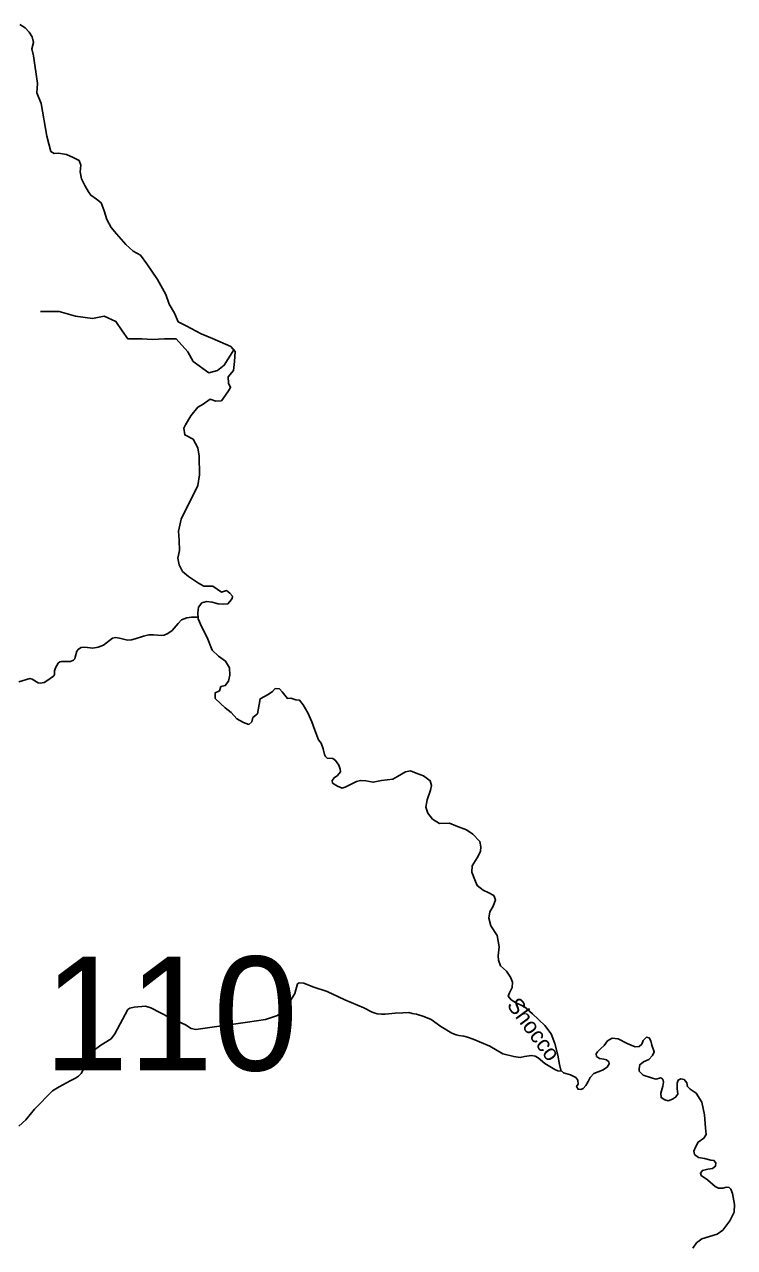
# Model space of a CAD drawing. Extents: x 2126262 to 2293712, y 749403 to 919119.
# Drawn here: x 2256103 to 2262748, y 897287 to 908733 of the extents above; entities that cross this region are included whole.
import ezdxf

# ---------------------------------------------------------------- set-up
doc = ezdxf.new("R2010")
doc.units = 0
for name, color, linetype in [('Exist Boundary Political CountyLine', 7, 'Continuous'), ('Exist Hydrographic Creek Single Shore', 7, 'Continuous'), ('Exist Hydrographic Creek Single Shore Label', 7, 'Continuous'), ('Exist Hydrographic Misc Water Feature', 7, 'Continuous'), ('Exist Road Secondary Structure Standard Bridge Number Label', 7, 'Continuous')]:
    doc.layers.add(name, color=color, linetype=linetype)

msp = doc.modelspace()

# ---------------------------------------------------------------- linework, layer by layer
at = {"layer": 'Exist Boundary Political CountyLine'}
for points in [[(2257730, 903505), (2257639, 903566), (2257582, 903614), (2257551, 903677), (2257538, 903737), (2257555, 903809), (2257551, 903902), (2257545, 903991), (2257570, 904102), (2257726, 904417), (2257740, 904518), (2257738, 904694), (2257725, 904772), (2257680, 904852), (2257603, 904892), (2257594, 904955), (2257609, 904985), (2257659, 905069), (2257724, 905150), (2257766, 905174), (2257841, 905226), (2257894, 905208), (2257946, 905211), (2257962, 905232), (2258012, 905304), (2258032, 905334), (2258012, 905375), (2258010, 905436), (2258060, 905495), (2258069, 905577), (2258074, 905673), (2258033, 905720), (2257862, 905794), (2257756, 905837), (2257617, 905911), (2257541, 905950), (2257508, 906032), (2257458, 906115), (2257425, 906206), (2257349, 906346), (2257249, 906492), (2257188, 906575), (2257120, 906611), (2257052, 906675), (2256963, 906772), (2256913, 906833), (2256873, 906908), (2256848, 906990), (2256820, 907062), (2256777, 907098), (2256723, 907134), (2256702, 907166), (2256669, 907227), (2256637, 907288), (2256624, 907352), (2256631, 907417), (2256613, 907458), (2256558, 907488), (2256495, 907516), (2256422, 907527), (2256380, 907525), (2256350, 907545), (2256311, 907686), (2256259, 907994), (2256218, 908093), (2256225, 908179), (2256186, 908438), (2256173, 908503), (2256186, 908565), (2256175, 908616), (2256147, 908659), (2256109, 908700), (2256058, 908733)], [(2260363, 901086), (2260299, 901154), (2260238, 901197), (2260138, 901233), (2260081, 901258), (2259988, 901254), (2259920, 901297), (2259877, 901351), (2259859, 901408), (2259870, 901476), (2259902, 901566), (2259912, 901612), (2259898, 901655), (2259837, 901702), (2259769, 901727), (2259716, 901748), (2259669, 901738), (2259594, 901695), (2259551, 901670), (2259444, 901659), (2259365, 901641), (2259297, 901655), (2259247, 901659), (2259211, 901648), (2259154, 901619), (2259103, 901594), (2259075, 901587), (2259032, 901605), (2258985, 901634), (2258982, 901659), (2259000, 901684), (2259032, 901705), (2259061, 901738), (2259057, 901763), (2259043, 901802), (2259014, 901845), (2258989, 901863), (2258935, 901867), (2258921, 901881), (2258910, 901902), (2258899, 901953), (2258878, 902006), (2258853, 902038), (2258821, 902130), (2258793, 902208), (2258755, 902290), (2258710, 902366), (2258677, 902408), (2258642, 902413), (2258595, 902427), (2258564, 902425), (2258513, 902486), (2258488, 902515), (2258448, 902518), (2258425, 902490), (2258383, 902462), (2258309, 902422), (2258284, 902282), (2258241, 902246), (2258230, 902207), (2258202, 902182), (2258152, 902199), (2258091, 902236), (2258037, 902295), (2257981, 902338), (2257936, 902377), (2257886, 902425), (2257888, 902479), (2257927, 902497), (2257941, 902536), (2257981, 902546), (2258011, 902586), (2258026, 902642), (2258020, 902711), (2257983, 902773), (2257917, 902820), (2257858, 902876), (2257812, 902996), (2257764, 903093), (2257727, 903171), (2257725, 903230), (2257730, 903280), (2257763, 903319), (2257807, 903332), (2257859, 903325), (2257915, 903310), (2257967, 903308), (2258007, 903312), (2258026, 903334), (2258046, 903360), (2258048, 903384), (2258024, 903412), (2257994, 903434), (2257946, 903421), (2257865, 903475), (2257782, 903477), (2257730, 903505)], [(2262275, 898858), (2262246, 898865), (2262221, 898854), (2262211, 898826), (2262211, 898775), (2262218, 898722), (2262196, 898693), (2262168, 898675), (2262125, 898661), (2262096, 898668), (2262060, 898690), (2262057, 898733), (2262078, 898797), (2262082, 898836), (2262078, 898861), (2262057, 898876), (2262010, 898861), (2261971, 898876), (2261892, 898901), (2261856, 898937), (2261856, 898962), (2261860, 898998), (2261896, 899026), (2261946, 899048), (2261981, 899084), (2261996, 899119), (2261974, 899180), (2261964, 899220), (2261949, 899248), (2261924, 899255), (2261892, 899223), (2261881, 899191), (2261856, 899169), (2261817, 899166), (2261742, 899195), (2261659, 899241), (2261602, 899245), (2261559, 899220), (2261527, 899177), (2261495, 899148), (2261466, 899119), (2261452, 899101), (2261455, 899076), (2261484, 899055), (2261523, 899051), (2261548, 899044), (2261570, 899026), (2261573, 899005), (2261556, 898976), (2261513, 898947), (2261470, 898930), (2261430, 898915), (2261398, 898879), (2261377, 898840), (2261355, 898804), (2261330, 898775), (2261309, 898765), (2261283, 898768), (2261269, 898793), (2261283, 898815), (2261280, 898854), (2261262, 898879), (2261212, 898904), (2261147, 898922), (2261122, 898947), (2261108, 899001), (2261094, 899087), (2261065, 899195), (2261033, 899288), (2260972, 899366), (2260857, 899474), (2260779, 899542), (2260707, 899574), (2260657, 899606), (2260628, 899639), (2260643, 899671), (2260668, 899721), (2260671, 899771), (2260650, 899818), (2260614, 899872), (2260557, 899922), (2260539, 899975), (2260535, 900018), (2260546, 900101), (2260525, 900208), (2260467, 900298), (2260449, 900369), (2260457, 900430), (2260489, 900480), (2260510, 900541), (2260496, 900581), (2260449, 900606), (2260396, 900631), (2260338, 900674), (2260317, 900728), (2260288, 900799), (2260292, 900860), (2260338, 900935), (2260371, 900993), (2260374, 901036), (2260363, 901086)], [(2262357, 897282), (2262393, 897332), (2262443, 897368), (2262586, 897411), (2262637, 897450), (2262705, 897536), (2262744, 897619), (2262748, 897690), (2262730, 897794), (2262712, 897833), (2262697, 897848), (2262672, 897851), (2262637, 897841), (2262597, 897841), (2262565, 897859), (2262493, 897919), (2262436, 897962), (2262429, 897984), (2262447, 898009), (2262497, 898020), (2262540, 898027), (2262569, 898048), (2262572, 898081), (2262554, 898102), (2262526, 898106), (2262468, 898120), (2262411, 898131), (2262372, 898159), (2262368, 898188), (2262382, 898227), (2262407, 898274), (2262461, 898310), (2262483, 898346), (2262475, 898407), (2262468, 898528), (2262440, 898647), (2262390, 898733), (2262332, 898768), (2262307, 898793), (2262300, 898829), (2262275, 898858)]]:
    msp.add_lwpolyline(points, dxfattribs=at)
at = {"layer": 'Exist Hydrographic Creek Single Shore'}
for points in [[(2256051, 902582), (2256153, 902611), (2256176, 902607), (2256230, 902572), (2256251, 902569), (2256287, 902576), (2256331, 902604), (2256377, 902638), (2256383, 902649), (2256384, 902685), (2256393, 902711), (2256418, 902757), (2256435, 902769), (2256450, 902772), (2256533, 902771), (2256561, 902783), (2256574, 902797), (2256577, 902811), (2256594, 902868), (2256608, 902888), (2256633, 902901), (2256659, 902906), (2256694, 902903), (2256743, 902896), (2256792, 902905), (2256842, 902923), (2256925, 902988), (2256954, 902995), (2256991, 902989), (2257067, 902972), (2257103, 902973), (2257139, 902982), (2257217, 903009), (2257268, 903021), (2257311, 903020), (2257387, 903014), (2257409, 903018), (2257443, 903033), (2257486, 903062), (2257540, 903127), (2257573, 903161), (2257623, 903181), (2257665, 903187), (2257724, 903185)], [(2256051, 898423), (2256116, 898483), (2256195, 898581), (2256364, 898753), (2256426, 898791), (2256531, 898848), (2256579, 898872), (2256609, 898892), (2256633, 898916), (2256668, 898979), (2256714, 899076), (2256754, 899133), (2256816, 899182), (2256914, 899241), (2256949, 899287), (2257071, 899514), (2257088, 899528), (2257130, 899537), (2257234, 899546), (2257285, 899529), (2257465, 899436), (2257609, 899370), (2257664, 899336), (2257707, 899328), (2257772, 899336), (2258189, 899395), (2258358, 899420), (2258469, 899457), (2258537, 899510), (2258580, 899577), (2258632, 899664), (2258659, 899754), (2258673, 899765), (2258717, 899761), (2258802, 899726), (2258934, 899682), (2259101, 899605), (2259279, 899531)], [(2259279, 899531), (2259358, 899490), (2259404, 899475), (2259445, 899471), (2259479, 899472), (2259571, 899479), (2259642, 899483), (2259699, 899485), (2259731, 899478), (2259771, 899472), (2259840, 899450), (2259910, 899421), (2259998, 899355), (2260103, 899294), (2260142, 899277), (2260169, 899271), (2260215, 899265), (2260249, 899256), (2260303, 899236), (2260458, 899171), (2260580, 899099), (2260682, 899074), (2260741, 899066), (2260781, 899074), (2260848, 899083), (2260881, 899078), (2260910, 899062), (2260971, 899009), (2261035, 898972), (2261067, 898953), (2261095, 898941), (2261132, 898938)]]:
    msp.add_lwpolyline(points, dxfattribs=at)
at = {"layer": 'Exist Hydrographic Misc Water Feature'}
msp.add_lwpolyline([(2258062, 905688), (2257973, 905544), (2257908, 905493), (2257827, 905471), (2257827, 905471), (2257681, 905580), (2257630, 905668), (2257630, 905668), (2257521, 905792), (2257412, 905792), (2257302, 905784), (2257200, 905792), (2257200, 905792), (2257069, 905792), (2257069, 905792), (2257018, 905865), (2256959, 905952), (2256850, 906003), (2256740, 905981), (2256740, 905981), (2256580, 906003), (2256580, 906003), (2256427, 906047), (2256427, 906047), (2256252, 906047)], dxfattribs=at)

# ---------------------------------------------------------------- texts
at = {"layer": 'Exist Hydrographic Creek Single Shore Label'}
msp.add_text('Shocco', height=150, rotation=306.3722, dxfattribs=at).set_placement((2260610, 899555))
at = {"layer": 'Exist Road Secondary Structure Standard Bridge Number Label'}
msp.add_text('110', height=1066.3, dxfattribs=at).set_placement((2256283, 898944))

doc.saveas('drawing.dxf')
